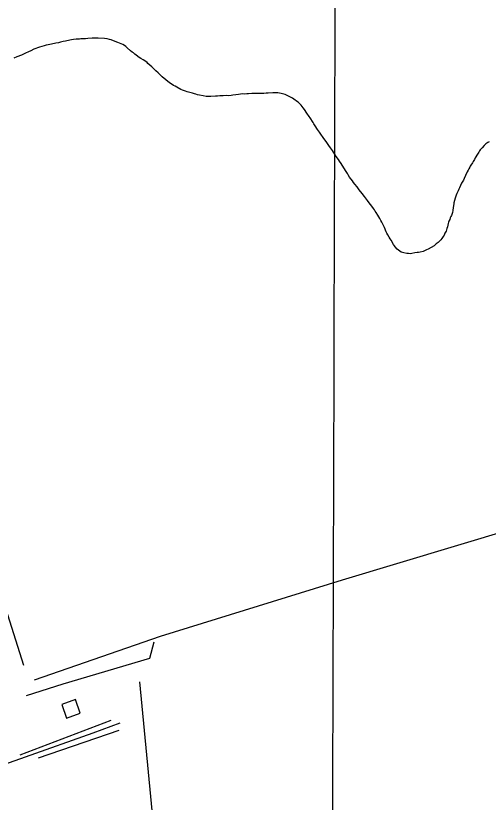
# Model space of a CAD drawing. Extents: x 3161564 to 3199464, y 849354 to 874788.
# Drawn here: x 3170167 to 3171463, y 869628 to 871784 of the extents above; entities that cross this region are included whole.
import ezdxf

# ---------------------------------------------------------------- set-up
doc = ezdxf.new("R2010")
doc.units = 0
for name, color, linetype in [('V-BLDG-OTLN', 7, 'Continuous'), ('V-GRID-MAJR', 7, 'Continuous'), ('V-ROAD-CNTR', 7, 'Continuous'), ('V-TOPO-SHOR', 7, 'Continuous')]:
    doc.layers.add(name, color=color, linetype=linetype)

msp = doc.modelspace()

# ---------------------------------------------------------------- linework, layer by layer
at = {"layer": 'V-BLDG-OTLN'}
msp.add_lwpolyline([(3170293.5393761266, 869896.5291793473), (3170306.7373497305, 869858.7692548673), (3170344.497274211, 869871.9682284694), (3170331.2983006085, 869909.7281529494)], close=True, dxfattribs=at)
at = {"layer": 'V-GRID-MAJR'}
msp.add_spline([(3170991.594, 854805.578), (3171010.106, 860866.147), (3171028.623, 866928.659), (3171047.1410000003, 872991.214), (3171047.147, 872993.115)], degree=3, dxfattribs=at)
at = {"layer": 'V-ROAD-CNTR'}
msp.add_lwpolyline([(3169837.7592263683, 869634.0475814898), (3169850.740000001, 869638.312999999), (3169926.7490000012, 869660.7019999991), (3170045.998000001, 869700.670999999), (3170194.081000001, 869752.765999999), (3170379.693000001, 869818.280999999), (3170453.550000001, 869845.5419999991)], dxfattribs=at)
at = {"layer": 'V-TOPO-SHOR'}
for p, q in [((3170544.277407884, 869574.9503759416), (3170507.958208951, 869958.6706081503)), ((3170179.5063229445, 869758.1254662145), (3170429.0034286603, 869852.8712025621)), ((3170230.0373823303, 869750.2299881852), (3170451.1107671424, 869826.0265772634))]:
    msp.add_line(p, q, dxfattribs=at)
for points in [[(3170771.322000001, 871567.133999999), (3170762.628000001, 871566.2409999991), (3170758.380000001, 871565.6919999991), (3170749.488000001, 871565.0059999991), (3170745.253000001, 871565.265999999), (3170735.957000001, 871564.5839999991), (3170730.909000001, 871564.4509999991), (3170727.472000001, 871564.2949999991), (3170720.605000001, 871563.983999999), (3170715.147000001, 871563.4539999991), (3170702.628000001, 871563.219999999), (3170698.784000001, 871562.6649999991), (3170693.942000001, 871562.9339999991), (3170689.504000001, 871563.1959999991), (3170681.2490000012, 871564.7209999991), (3170671.379000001, 871566.469999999), (3170666.149000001, 871567.751999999), (3170661.326000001, 871569.4339999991), (3170657.707000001, 871570.4909999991), (3170651.671000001, 871572.187999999), (3170641.014000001, 871575.157999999), (3170637.188000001, 871576.0179999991), (3170632.564000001, 871577.2919999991), (3170624.325000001, 871580.2309999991), (3170620.310000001, 871581.8999999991), (3170608.891000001, 871588.3139999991), (3170604.481000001, 871590.7969999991), (3170599.873000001, 871593.280999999), (3170593.2690000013, 871597.609999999), (3170589.273000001, 871600.692999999), (3170578.685000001, 871608.910999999), (3170569.307000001, 871617.1149999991), (3170565.721000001, 871620.594999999), (3170561.930000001, 871623.8779999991), (3170557.535000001, 871627.3699999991), (3170551.756000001, 871632.8969999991), (3170540.8030000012, 871643.947999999), (3170529.832000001, 871653.7889999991), (3170527.438000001, 871655.8389999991), (3170521.044000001, 871660.770999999), (3170516.442000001, 871663.8609999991), (3170510.233000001, 871667.376999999), (3170506.229000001, 871669.8559999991), (3170497.627000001, 871675.824999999), (3170493.631000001, 871678.9099999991), (3170490.045000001, 871682.388999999), (3170487.045000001, 871684.449999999), (3170482.251000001, 871688.1479999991), (3170473.072000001, 871696.145999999), (3170469.285000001, 871699.628999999), (3170465.490000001, 871702.709999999), (3170461.283000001, 871705.189999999), (3170456.466000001, 871707.2719999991), (3170447.437000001, 871711.2309999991), (3170435.790000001, 871715.8309999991), (3170428.753000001, 871717.944999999), (3170424.329000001, 871719.4169999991), (3170418.095000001, 871721.118999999), (3170410.634000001, 871721.8259999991), (3170393.083000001, 871722.6689999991), (3170388.440000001, 871722.7329999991), (3170381.776000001, 871722.6199999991), (3170376.932000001, 871722.685999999), (3170365.207000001, 871721.6329999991), (3170359.147000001, 871721.3119999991), (3170355.109000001, 871721.1639999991), (3170350.865000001, 871721.020999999), (3170346.220000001, 871720.8809999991), (3170342.579000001, 871720.3259999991), (3170337.736000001, 871720.3919999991), (3170333.091000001, 871720.2529999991), (3170325.611000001, 871719.545999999), (3170320.747000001, 871718.1989999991), (3170307.386000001, 871715.5549999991), (3170303.741000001, 871714.5939999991), (3170297.666000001, 871713.2649999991), (3170289.771000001, 871711.7559999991), (3170284.707000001, 871710.4099999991), (3170277.623000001, 871709.0929999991), (3170265.474000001, 871706.432999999), (3170261.224000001, 871705.682999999), (3170256.369000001, 871704.9419999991), (3170251.304000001, 871703.5959999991), (3170245.629000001, 871702.057999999), (3170233.062000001, 871698.3919999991), (3170217.438000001, 871692.5489999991), (3170208.701000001, 871688.4289999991), (3170202.604000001, 871685.481999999), (3170193.868000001, 871681.3609999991), (3170183.509000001, 871676.6569999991), (3170170.113000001, 871671.386999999), (3170162.197000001, 871668.263999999)], [(3171276.643000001, 871136.3189999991), (3171271.785000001, 871135.376999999), (3171268.351000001, 871135.0179999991), (3171261.470000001, 871133.8999999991), (3171253.173000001, 871132.398999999), (3171249.737000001, 871132.0399999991), (3171244.084000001, 871132.1179999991), (3171239.450000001, 871132.785999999), (3171231.796000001, 871134.1029999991), (3171224.561000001, 871136.4189999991), (3171212.959000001, 871144.4509999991), (3171208.197000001, 871150.572999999), (3171206.020000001, 871153.8309999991), (3171203.444000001, 871157.297999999), (3171196.5360000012, 871168.8999999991), (3171194.168000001, 871172.969999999), (3171191.604000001, 871177.4469999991), (3171187.652000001, 871183.758999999), (3171184.887000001, 871188.2379999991), (3171182.718000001, 871192.101999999), (3171178.229000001, 871203.4689999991), (3171174.698000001, 871210.986999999), (3171171.362000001, 871218.096999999), (3171168.800000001, 871222.7749999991), (3171165.654000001, 871228.873999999), (3171160.528000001, 871238.028999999), (3171155.371000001, 871244.761999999), (3171152.997000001, 871248.427999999), (3171150.826000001, 871252.089999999), (3171148.658000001, 871255.9569999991), (3171143.898000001, 871262.278999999), (3171136.751000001, 871271.0569999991), (3171131.594000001, 871277.787999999), (3171126.640000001, 871284.7209999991), (3171123.266000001, 871289.0049999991), (3171117.313000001, 871296.555999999), (3171109.1780000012, 871307.1649999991), (3171107.196000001, 871309.814999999), (3171103.634000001, 871315.1129999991), (3171097.478000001, 871322.665999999), (3171093.910000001, 871327.560999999), (3171090.734000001, 871331.640999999), (3171083.003000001, 871342.0419999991), (3171078.849000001, 871348.3559999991), (3171076.681000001, 871352.2229999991), (3171071.942000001, 871359.957999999), (3171059.688000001, 871379.503999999), (3171055.134000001, 871386.0269999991), (3171052.160000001, 871389.9019999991), (3171045.811000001, 871398.265999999), (3171043.653000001, 871402.738999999), (3171036.347000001, 871414.9489999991), (3171030.5900000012, 871422.094999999), (3171025.835000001, 871428.6199999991), (3171018.710000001, 871439.2139999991), (3171011.968000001, 871448.187999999), (3171008.198000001, 871453.084999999), (3171005.826000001, 871456.7509999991), (3171000.2860000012, 871465.1029999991), (3170995.133000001, 871472.2379999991), (3170988.211000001, 871482.829999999), (3170985.047000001, 871487.7189999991), (3170982.671000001, 871491.1839999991), (3170980.900000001, 871494.435999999), (3170976.757000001, 871501.5589999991), (3170970.420000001, 871510.729999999), (3170967.848000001, 871514.6009999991), (3170964.086000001, 871519.900999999), (3170960.717000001, 871524.5889999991), (3170958.935000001, 871527.238999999), (3170955.7690000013, 871531.9249999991), (3170952.793000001, 871535.8019999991), (3170949.805000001, 871538.8699999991), (3170947.220000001, 871541.7309999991), (3170942.8400000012, 871546.231999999), (3170940.044000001, 871548.488999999), (3170930.048000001, 871555.6919999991), (3170926.247000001, 871558.165999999), (3170919.034000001, 871562.302999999), (3170915.628000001, 871564.1639999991), (3170910.010000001, 871566.8659999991), (3170906.398000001, 871568.327999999), (3170894.923000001, 871570.7039999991), (3170890.495000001, 871571.7749999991), (3170886.469000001, 871572.636999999), (3170882.235000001, 871573.0979999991), (3170875.979000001, 871573.1819999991), (3170871.936000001, 871572.8339999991), (3170859.410000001, 871572.1969999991), (3170854.360000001, 871571.8609999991), (3170847.489000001, 871571.3489999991), (3170842.641000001, 871571.211999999), (3170838.197000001, 871571.069999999), (3170828.305000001, 871571.0029999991), (3170815.182000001, 871570.9779999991), (3170805.478000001, 871570.101999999), (3170801.038000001, 871570.160999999), (3170794.370000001, 871569.6469999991), (3170789.529000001, 871569.912999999), (3170778.201000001, 871568.2499999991), (3170771.322000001, 871567.133999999)], [(3171465.6780000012, 871439.0029999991), (3171461.817000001, 871437.2379999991), (3171456.513000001, 871433.069999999), (3171453.855000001, 871430.6839999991), (3171451.608000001, 871428.694999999), (3171446.066000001, 871422.108999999), (3171444.018000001, 871419.915999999), (3171441.147000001, 871416.5219999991), (3171439.297000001, 871414.1259999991), (3171436.817000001, 871409.9189999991), (3171433.317000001, 871404.917999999), (3171427.321000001, 871394.503999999), (3171424.837000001, 871389.893999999), (3171421.939000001, 871384.6839999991), (3171419.671000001, 871381.2819999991), (3171415.545000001, 871374.6749999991), (3171413.689000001, 871371.8759999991), (3171412.034000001, 871368.868999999), (3171409.548000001, 871364.258999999), (3171407.691000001, 871361.256999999), (3171405.401000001, 871356.037999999), (3171400.418000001, 871346.010999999), (3171396.879000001, 871338.185999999), (3171394.805000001, 871333.974999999), (3171393.148000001, 871330.9689999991), (3171390.039000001, 871324.9559999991), (3171384.421000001, 871312.714999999), (3171382.349000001, 871308.7069999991), (3171380.270000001, 871304.2939999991), (3171376.944000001, 871297.2729999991), (3171374.8570000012, 871292.2529999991), (3171372.328000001, 871284.415999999), (3171368.920000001, 871271.3389999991), (3171368.476000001, 871268.3159999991), (3171366.938000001, 871259.050999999), (3171365.608000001, 871250.3879999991), (3171364.5190000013, 871244.5469999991), (3171361.787000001, 871236.510999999), (3171360.533000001, 871233.4979999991), (3171358.879000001, 871230.493999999), (3171357.203000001, 871226.0739999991), (3171354.7150000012, 871221.261999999), (3171353.865000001, 871218.246999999), (3171353.011000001, 871214.824999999), (3171352.139000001, 871209.9909999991), (3171350.869000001, 871205.567999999), (3171349.798000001, 871201.1399999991), (3171348.534000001, 871197.322999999), (3171347.281000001, 871194.108999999), (3171344.172000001, 871188.0939999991), (3171341.680000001, 871183.0809999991), (3171339.814000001, 871179.471999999), (3171337.754000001, 871176.471999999), (3171335.699000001, 871173.8749999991), (3171332.822000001, 871170.077999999), (3171329.748000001, 871166.6889999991), (3171325.455000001, 871162.7089999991), (3171322.805000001, 871160.927999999), (3171319.950000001, 871158.7459999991), (3171314.435000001, 871153.976999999), (3171306.085000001, 871148.636999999), (3171298.557000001, 871144.2999999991), (3171294.088000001, 871142.341999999), (3171290.025000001, 871140.3779999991), (3171284.540000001, 871138.028999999), (3171276.643000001, 871136.3189999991)], [(3169325.438278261, 871190.4010608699), (3169453.336573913, 870831.5752869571), (3169577.682139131, 870504.724086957), (3169726.8968173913, 870064.1855130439), (3169751.7659304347, 870042.8691304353), (3169776.6350434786, 870046.4218608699), (3169844.136921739, 870078.396434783), (3170139.0135478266, 870160.109234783), (3170188.7517739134, 870003.7890956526)], [(3171063.799862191, 870238.1705303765), (3173091.332539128, 870847.5625739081), (3173197.9144521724, 870911.5117217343), (3173226.3362956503, 870947.039026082), (3173264.328000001, 870975.7209999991)], [(3170218.9837130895, 869963.407894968), (3170564.805650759, 870083.4191610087), (3171063.799862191, 870238.1705303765)], [(3170196.876374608, 869920.7723136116), (3170297.9384933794, 869952.3542257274), (3170534.8028342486, 870023.4135279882), (3170547.435599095, 870067.6282049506)]]:
    msp.add_lwpolyline(points, dxfattribs=at)

doc.saveas('drawing.dxf')
